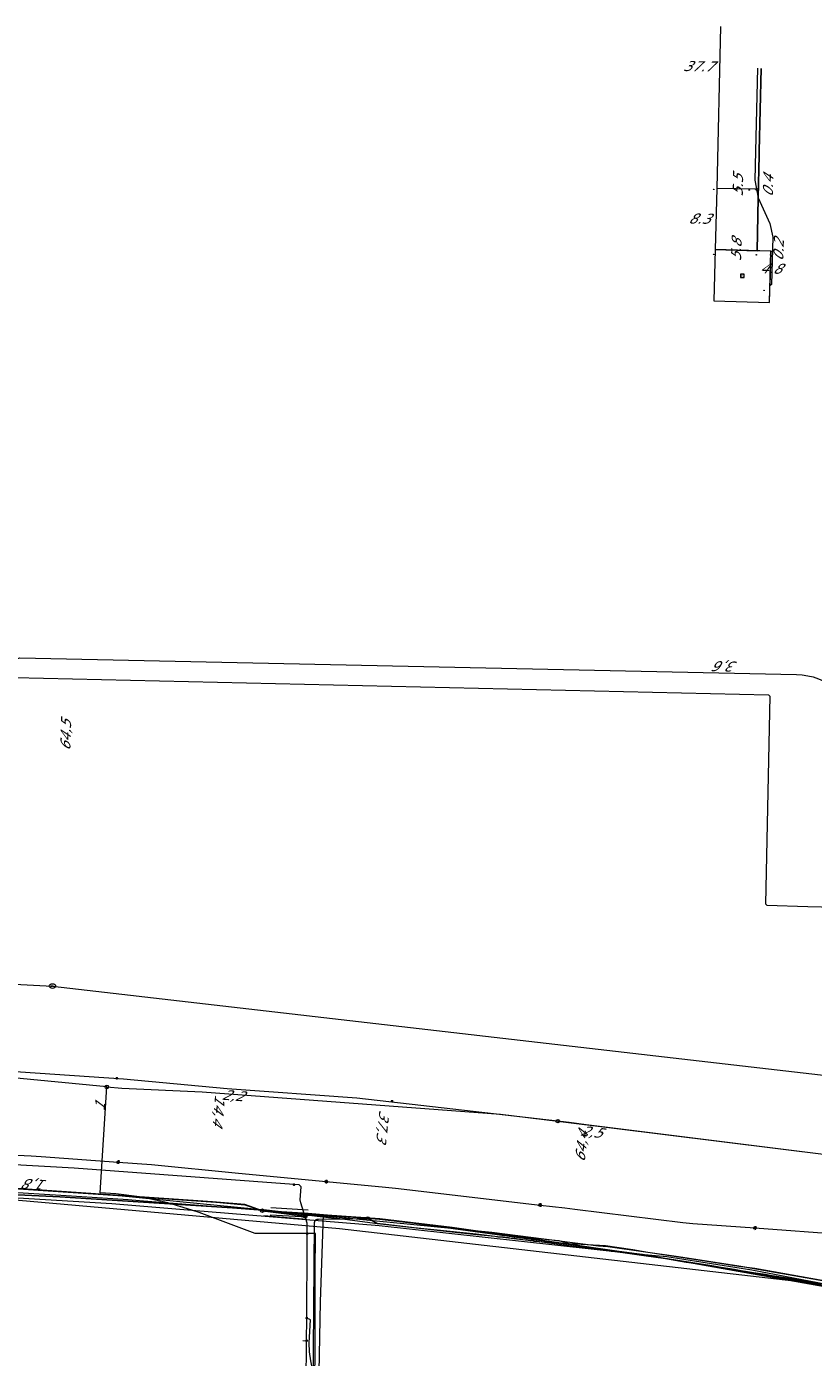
# Model space of a CAD drawing. Header units: metres. Extents: x 124576 to 133557, y 395865 to 402386.
# Tile 277 of 447: x 128108 to 128217, y 402157 to 402342. Entities that reach past the tile are written whole.
import ezdxf
from ezdxf.enums import TextEntityAlignment as Align

# ---------------------------------------------------------------- set-up
doc = ezdxf.new("R2010")
doc.units = ezdxf.units.M
doc.header["$MEASUREMENT"] = 0
for name, color, linetype, lineweight, true_color in [('LG_Datatransport_Blauw_Glas_Zuid', 3, 'Continuous', 13, 0x00ff00), ('LG_Datatransport_Eurofiber_Nederland_BV', 3, 'Continuous', 13, 0x00ff00), ('LG_Datatransport_Gebroeders_Van_der_Donk_BV_(FTTX)', 3, 'Continuous', 13, 0x00ff00), ('LG_Datatransport_KPN_BV', 3, 'Continuous', 13, 0x00ff00), ('LG_Datatransport_Tele2_Nederland_BV', 3, 'Continuous', 13, 0x00ff00), ('LG_Laag_Spanning', 7, 'Continuous', 13, 0x960000), ('LG_Laag_Spanning_Enexis_Netbeheer_BV', 7, 'Continuous', 13, 0x960000), ('LG_Midden_Spanning', 7, 'Continuous', 13, 0xd20000), ('LG_Midden_Spanning_Enexis_Netbeheer_BV', 7, 'Continuous', 13, 0xd20000), ('LG_Midden_Spanning_Fudura', 7, 'Continuous', 13, 0xd20000), ('LG_unet-4_Brabant_Water', 5, 'Continuous', 13, 0x0000ff)]:
    doc.layers.add(name, color=color, linetype=linetype, lineweight=lineweight, true_color=true_color)
for name, color, linetype, lineweight in [('LG_Datatransport_P_KPN_BV', 7, 'Continuous', 0), ('LG_Datatransport_P_Tele2_Nederland_BV', 7, 'Continuous', 0), ('LG_Laag_Spanning_P_Enexis_Netbeheer_BV', 7, 'Continuous', 0), ('LG_Midden_Spanning_P_Enexis_Netbeheer_BV', 7, 'Continuous', 0), ('LG_unet-4_P_Brabant_Water', 7, 'Continuous', 0), ('MV_Datatransport', 7, 'Continuous', 0), ('MV_Laag_Spanning_lijn', 7, 'Continuous', 0), ('MV_Midden_Spanning', 7, 'Continuous', 0), ('MV_Midden_Spanning_pijl', 7, 'Continuous', 0), ('MV_unet-4', 7, 'Continuous', 0)]:
    doc.layers.add(name, color=color, linetype=linetype, lineweight=lineweight)
doc.styles.add('Klic_Annotatie', font='verdanai.ttf', dxfattribs={"oblique": 20, "height": 1.4})
doc.styles.add('Style-Arial', font='arial.ttf')
doc.styles.add('Style-Arial Narrow', font='ARIALN.TTF')

# ---------------------------------------------------------------- blocks, each defined once
blk = doc.blocks.new('Mof')
at = {"layer": 'LG_Laag_Spanning_P_Enexis_Netbeheer_BV'}
h = blk.add_hatch(color=256, dxfattribs=at)
edge = h.paths.add_edge_path()
edge.add_arc((0, 0), 2, 0, 360)
blk = doc.blocks.new('Streetlight')
at = {"layer": 'LG_Laag_Spanning_P_Enexis_Netbeheer_BV'}
for p, q in [((-1.8, 1.8), (-1.1, 1.1)), ((0, 2.5), (0, 1.5)), ((1.8, 1.8), (1.1, 1.1)), ((-1.1, -1.1), (-1.8, -1.8)), ((0, -1.5), (0, -2.5)), ((1.1, -1.1), (1.8, -1.8))]:
    blk.add_line(p, q, dxfattribs=at)
at = {"layer": 'LG_Laag_Spanning_P_Enexis_Netbeheer_BV', "flags": 128}
for points in [[(-2.5, 0), (-1.5, 0)], [(1.5, 0), (2.5, 0)]]:
    blk.add_lwpolyline(points, dxfattribs=at)
at = {"layer": 'LG_Laag_Spanning_P_Enexis_Netbeheer_BV'}
blk.add_circle((0, 0), 1.5, dxfattribs=at)
blk = doc.blocks.new('m_pijl_1')
at = {"layer": 'MV_Midden_Spanning_pijl'}
blk.add_hatch(color=7, dxfattribs=at).paths.add_polyline_path([(-1, -0.3), (-1, 0), (-1, 0.3), (0, 0)])
at = {"layer": 'MV_Midden_Spanning_pijl', "flags": 128}
blk.add_lwpolyline([(-1, 0), (-1, 0.3), (0, 0), (-1, -0.3), (-1, 0)], close=True, dxfattribs=at)
blk = doc.blocks.new('Klantstation')
at = {"layer": 'LG_Laag_Spanning_P_Enexis_Netbeheer_BV', "flags": 128}
blk.add_lwpolyline([(-2.5, -2.3), (2.5, -2.3), (2.5, 2.3), (-2.5, 2.3), (-2.5, -2.3)], close=True, dxfattribs=at)
at = {"layer": 'LG_Laag_Spanning_P_Enexis_Netbeheer_BV', "color": 7, "linetype": 'Continuous', "style": 'Style-Arial Narrow'}
blk.add_text('K', height=3.5, dxfattribs=at).set_placement((0, 0), align=Align.MIDDLE_CENTER)
blk = doc.blocks.new('Klantstation_1')
at = {"layer": 'LG_Midden_Spanning_P_Enexis_Netbeheer_BV', "flags": 128}
blk.add_lwpolyline([(-2.5, -2.3), (2.5, -2.3), (2.5, 2.3), (-2.5, 2.3), (-2.5, -2.3)], close=True, dxfattribs=at)
at = {"layer": 'LG_Midden_Spanning_P_Enexis_Netbeheer_BV', "color": 7, "linetype": 'Continuous', "style": 'Style-Arial Narrow'}
blk.add_text('K', height=3.5, dxfattribs=at).set_placement((0, 0), align=Align.MIDDLE_CENTER)
blk = doc.blocks.new('FireHydrant')
at = {"layer": 'LG_unet-4_P_Brabant_Water'}
blk.add_ellipse((0, 0), major_axis=(4.45, 0), ratio=0.727642, dxfattribs=at)
at = {"layer": 'LG_unet-4_P_Brabant_Water', "style": 'Style-Arial'}
blk.add_text('BK', height=2.5, dxfattribs=at).set_placement((0, 0), align=Align.MIDDLE_CENTER)
blk = doc.blocks.new('Onbekend_3')
at = {"layer": 'LG_Datatransport_P_KPN_BV'}
blk.add_hatch(color=256, dxfattribs=at).paths.add_polyline_path([(-0.3, -1.1, -0.262633), (0.2, 0.2), (0.6, 0.5, 0.379827), (0.7, 1.3), (0.7, 1.3, 0.228508), (0, 1.5), (0, 1.5, 0.459053), (-0.8, 0.8), (-1.3, 0.9, -0.414214), (-0.1, 2, -0.243799), (1.1, 1.5, -0.379827), (0.9, 0.1), (0.5, -0.2, 0.262633), (0.2, -1.1), (-0.2, -1.1)])
blk.add_circle((0, 0), 2.5, dxfattribs=at)
at = {"layer": 'LG_Datatransport_P_KPN_BV', "extrusion": (0, 0, -1)}
blk.add_solid([(0.3, -2.1), (-0.2, -2.1), (0.3, -1.5), (-0.2, -1.5)], dxfattribs=at)
blk = doc.blocks.new('Mof_2')
at = {"layer": 'LG_Datatransport_P_KPN_BV'}
h = blk.add_hatch(color=256, dxfattribs=at)
edge = h.paths.add_edge_path()
edge.add_arc((0, 0), 2, 0, 360)
blk = doc.blocks.new('Onbekend_4')
at = {"layer": 'LG_Datatransport_P_Tele2_Nederland_BV'}
blk.add_hatch(color=256, dxfattribs=at).paths.add_polyline_path([(-0.3, -1.1, -0.262633), (0.2, 0.2), (0.6, 0.5, 0.379827), (0.7, 1.3), (0.7, 1.3, 0.228508), (0, 1.5), (0, 1.5, 0.459053), (-0.8, 0.8), (-1.3, 0.9, -0.414214), (-0.1, 2, -0.243799), (1.1, 1.5, -0.379827), (0.9, 0.1), (0.5, -0.2, 0.262633), (0.2, -1.1), (-0.2, -1.1)])
blk.add_circle((0, 0), 2.5, dxfattribs=at)
blk.add_solid([(-0.3, -2.1), (0.2, -2.1), (-0.3, -1.5), (0.2, -1.5)], dxfattribs=at)

msp = doc.modelspace()

# ---------------------------------------------------------------- linework, layer by layer
at = {"layer": 'LG_Datatransport_Blauw_Glas_Zuid'}
for p, q in [((128141.5, 402177.7), (128146.7, 402177.4)), ((128141.4, 402176.7), (128146.6, 402176.4))]:
    msp.add_line(p, q, dxfattribs=at)
at = {"layer": 'LG_Datatransport_Blauw_Glas_Zuid', "flags": 128}
for points in [[(128146.1, 402054.1), (128146.3, 402063.2), (128147.2, 402101), (128148.4, 402164.6), (128148.8, 402176.7), (128146.7, 402176.9), (128141.5, 402177.2), (128123.8, 402178.6), (128121.7, 402178.8), (128113.8, 402179.3), (128084.6, 402181.1)], [(128217.3, 402167.2), (128215.2, 402167.5), (128211.7, 402168.1), (128210.2, 402168.4), (128207.5, 402168.8), (128205.9, 402169.1), (128202.5, 402169.6), (128200.7, 402169.9), (128199.2, 402170.1), (128197, 402170.5), (128189.1, 402171.6), (128188.8, 402171.6), (128188.6, 402171.7), (128188.4, 402171.7), (128188.1, 402171.7), (128188, 402171.8), (128184.3, 402172.2), (128181.6, 402172.6), (128180.1, 402172.8), (128178.3, 402173), (128178.2, 402173), (128178.1, 402173), (128178, 402173), (128178, 402173.1), (128177.9, 402173.1), (128177.7, 402173.1), (128177.5, 402173.1), (128177.1, 402173.2), (128176.8, 402173.2), (128175.9, 402173.3), (128175.4, 402173.4), (128174.9, 402173.4), (128174.5, 402173.5), (128174.2, 402173.5), (128173.8, 402173.6), (128173, 402173.6), (128172.6, 402173.7), (128170, 402174), (128166.4, 402174.4), (128161.4, 402174.9), (128156.3, 402175.5), (128155, 402176.2), (128148.8, 402176.7)]]:
    msp.add_lwpolyline(points, dxfattribs=at)
at = {"layer": 'LG_Datatransport_Eurofiber_Nederland_BV', "flags": 128}
for points in [[(128084.7, 402181.7), (128115.1, 402179.8), (128120.4, 402179.4), (128172.2, 402174.3), (128187, 402172.4), (128188.3, 402172.3), (128198.1, 402170.9), (128207.03, 402169.51), (128226, 402166.2), (128227.1, 402165.9), (128230.5, 402165.3), (128236.2, 402164.1), (128239.9, 402181.5), (128243.8, 402188), (128281.8, 402186.5), (128289.1, 402184.7), (128299.1, 402186.7), (128306, 402186.45), (128320.9, 402185.9), (128430.58, 402184.32), (128431.71, 402185.32), (128432.3, 402185.3)], [(128084.7, 402181.7), (128115.1, 402179.8), (128120.4, 402179.4), (128172.2, 402174.3), (128187, 402172.4), (128188.3, 402172.3), (128198.1, 402170.9), (128206.5, 402169.6), (128226, 402166.2), (128227.1, 402165.9), (128230.5, 402165.3), (128236.2, 402164.1), (128239.9, 402181.5), (128243.8, 402188), (128281.8, 402186.5), (128289.1, 402184.7), (128299.1, 402186.7), (128306, 402186.45), (128320.9, 402185.9), (128430.58, 402184.32), (128431.71, 402185.32), (128432.3, 402185.3)], [(128084.7, 402181.7), (128115.1, 402179.8), (128120.4, 402179.4), (128172.2, 402174.3), (128187, 402172.4), (128188.3, 402172.3), (128198.1, 402170.9), (128206.5, 402169.6), (128226, 402166.2), (128227.1, 402165.9), (128230.5, 402165.3), (128236.2, 402164.1), (128239.9, 402181.5), (128243.8, 402188), (128281.8, 402186.5), (128289.1, 402184.7), (128299.1, 402186.7), (128306, 402186.45), (128320.9, 402185.9), (128430.58, 402184.32), (128431.71, 402185.32), (128432.3, 402185.3)], [(128207.03, 402169.51), (128226, 402166.2), (128227.1, 402165.9), (128230.5, 402165.3), (128236.2, 402164.1), (128239.9, 402181.5), (128243.8, 402188), (128281.8, 402186.5), (128289.1, 402184.7), (128299.1, 402186.7), (128306, 402186.45)], [(128084.7, 402181.7), (128115.1, 402179.8), (128120.4, 402179.4), (128172.2, 402174.3), (128187, 402172.4), (128188.3, 402172.3), (128198.1, 402170.9), (128207.03, 402169.51)], [(128103.6, 402180.5), (128133.4, 402178.5), (128137.9, 402178.1), (128140.3, 402177.3), (128146.2, 402176.5), (128147.3, 402176.8), (128156.6, 402176.1), (128167.9, 402174.8), (128176.6, 402173.6), (128181.49, 402173.13), (128182.9, 402172.7), (128187.99, 402172.44), (128191.75, 402171.9), (128193.87, 402171.49), (128202.96, 402170.12), (128206.51, 402169.57), (128208.7, 402169.3), (128224.29, 402166.5)]]:
    msp.add_lwpolyline(points, dxfattribs=at)
at = {"layer": 'LG_Datatransport_Gebroeders_Van_der_Donk_BV_(FTTX)', "flags": 128}
msp.add_lwpolyline([(128098.05, 402179.48), (128151.04, 402174.79), (128218.14, 402167.06), (128307.43, 402159.38), (128342.96, 402157.96), (128399.34, 402155.71), (128447.39, 402149.33)], dxfattribs=at)
at = {"layer": 'LG_Datatransport_KPN_BV'}
for p, q in [((128146.21, 402176.51), (128140.32, 402177.27)), ((128140.32, 402177.27), (128146.24, 402176.51)), ((128146.51, 402176.05), (128140.53, 402176.54))]:
    msp.add_line(p, q, dxfattribs=at)
at = {"layer": 'LG_Datatransport_KPN_BV', "flags": 128}
for points in [[(128033.6, 402251.98), (128033.57, 402250), (128033.57, 402249.5), (128062.57, 402248.79), (128088.79, 402248.15), (128094.41, 402250), (128106.64, 402254.02), (128214.5, 402251.73), (128215.29, 402251.68), (128216.07, 402251.56), (128216.83, 402251.38), (128217.58, 402251.13), (128218.3, 402250.81), (128218.99, 402250.43), (128219.65, 402250), (128220.21, 402249.56), (128220.73, 402249.07), (128221.22, 402248.54), (128221.66, 402247.98), (128222.05, 402247.38), (128222.4, 402246.75), (128222.7, 402246.1)], [(128118.72, 402194.46), (128063.25, 402199.81), (128041.09, 402202.08), (128026.87, 402203.57), (128015.22, 402204.78), (128001.6, 402205.76), (128000, 402205.84), (127999.23, 402205.88), (127994.12, 402206.09), (127986.66, 402206.22), (127985.18, 402206.24)], [(128000.13, 402205.86), (128001.6, 402205.76), (128008.49, 402205.3), (128015.22, 402204.78), (128016.96, 402204.65), (128024.24, 402203.98), (128031.54, 402203.21), (128039.26, 402202.3), (128041.09, 402202.08), (128042.67, 402201.89), (128061.14, 402199.98), (128063.25, 402199.81), (128085.58, 402197.99), (128121.04, 402195.6), (128135.43, 402194.23), (128153.45, 402192.92), (128182.93, 402189.56), (128185.28, 402189.23), (128219.35, 402184.97), (128226.92, 402183.73)], [(128144.94, 402047.33), (128144.9, 402051.35), (128146, 402117.25), (128146.03, 402126.23), (128147.52, 402148.93), (128147.65, 402157.21), (128147.65, 402168.54), (128147.72, 402174.12), (128139.3, 402174.12), (128131.53, 402177.01), (128130.54, 402177.36), (128127.19, 402178.37), (128123.76, 402179.1), (128123.26, 402179.19), (128119.98, 402179.59), (128117.8, 402179.76), (128118.72, 402194.46)], [(128118.72, 402194.46), (128120.78, 402194.27), (128131.95, 402193.79), (128173.38, 402190.69), (128181.34, 402189.7)], [(128181.34, 402189.7), (128219.35, 402184.97), (128223.04, 402184.51)], [(128140.32, 402177.27), (128137.89, 402178.11), (128123.76, 402179.1), (128103.57, 402180.52), (128073.9, 402181.48), (128073.9, 402181.48), (128073.87, 402181.48), (128045.9, 402182.32), (128045.9, 402182.32), (128045.9, 402182.31), (128042.9, 402182.06), (128039.92, 402181.59), (128037.44, 402181.04), (128034.99, 402180.34), (128033.28, 402180.06), (128031.55, 402179.91), (128029.81, 402179.89), (128003.84, 402180.58), (127964.84, 402181.67)], [(128140.32, 402177.27), (128137.89, 402178.11), (128133.4, 402178.5), (128123.26, 402179.19), (128103.57, 402180.52), (128073.9, 402181.48), (128073.9, 402181.48)], [(128073.9, 402181.48), (128073.9, 402181.48), (128081.89, 402180.88), (128086.37, 402180.25), (128119.42, 402178.28), (128130.54, 402177.36), (128156.56, 402175.22), (128191.04, 402171.4), (128191.58, 402171.35), (128192.31, 402171.29), (128196.51, 402170.92), (128208.31, 402169.06), (128223.26, 402166.19), (128232.75, 402164.24)], [(128146.24, 402176.51), (128146.21, 402176.51), (128140.32, 402177.27)], [(128140.32, 402177.27), (128140.32, 402177.27), (128146.24, 402176.51)], [(128234.98, 402163.78), (128233.98, 402163.99), (128233.92, 402164), (128202.74, 402169.6), (128195.97, 402170.67), (128191.58, 402171.35), (128189.54, 402171.66), (128166.69, 402174.92), (128156.61, 402176.12), (128147.34, 402176.81), (128146.24, 402176.51), (128146.21, 402176.51)], [(128236.14, 402164.57), (128236.13, 402164.56), (128235.85, 402163.6), (128195.97, 402170.67), (128193.13, 402171.18), (128192.31, 402171.29), (128189.54, 402171.66), (128156.61, 402176.12), (128147.34, 402176.81), (128146.24, 402176.51)]]:
    msp.add_lwpolyline(points, dxfattribs=at)
at = {"layer": 'LG_Datatransport_Tele2_Nederland_BV', "flags": 128}
for points in [[(128001.1, 402253.7), (128210.6, 402248.9), (128210.8, 402248.7), (128210.2, 402219.9), (128210.4, 402219.7), (128216.1, 402219.5), (128265.8, 402218.3), (128266, 402218.5), (128266.7, 402247.3), (128266.9, 402247.5), (128302.9, 402246.7), (128303.1, 402246.9), (128303.6, 402268.2), (128303.7, 402268.7)], [(127972.25, 402180.68), (127973.55, 402181.43), (127987.01, 402181.05), (128031.7, 402179.6), (128035.2, 402179.7), (128039.2, 402181), (128045.6, 402182.1), (128054.4, 402181.8), (128086.8, 402180.4), (128112.2, 402179.2), (128140.5, 402177.4), (128151.06, 402176.13), (128154.98, 402176.18)], [(128218.8, 402166.9), (128216.1, 402167.4), (128213.3, 402167.9), (128210.5, 402168.3), (128207.7, 402168.8), (128205, 402169.2), (128202.2, 402169.7), (128199.2, 402170.1), (128196.3, 402170.6), (128193.3, 402171), (128190.4, 402171.4), (128187.4, 402171.8), (128184.4, 402172.2), (128181.5, 402172.6), (128178.5, 402173), (128175.6, 402173.3), (128172.6, 402173.7), (128169.65, 402173.98), (128166.7, 402174.3), (128156.3, 402175.47), (128151.06, 402176.13), (128140.5, 402177.4), (128112.2, 402179.2), (128086.8, 402180.4)], [(128015.3, 402064.36), (128132.08, 402061.35), (128137.78, 402061.27), (128144.78, 402061.21), (128146.06, 402061.2), (128146.21, 402061.22), (128146.35, 402061.29), (128146.46, 402061.4), (128146.54, 402061.54), (128146.56, 402061.69), (128146.6, 402064.31), (128146.71, 402065.8), (128146.61, 402067.3), (128147.38, 402151.89), (128147.56, 402175.61), (128147.59, 402175.78), (128147.67, 402175.92), (128147.79, 402176.03), (128147.94, 402176.1), (128148.11, 402176.11), (128154.98, 402176.18)], [(128146.71, 402065.8), (128146.61, 402067.3), (128147.38, 402151.89), (128147.56, 402175.61), (128147.59, 402175.78), (128147.67, 402175.92), (128147.79, 402176.03), (128147.94, 402176.1), (128148.11, 402176.11), (128154.98, 402176.18)], [(128218.8, 402166.9), (128216.1, 402167.4), (128213.3, 402167.9), (128210.5, 402168.3), (128207.7, 402168.8), (128205, 402169.2), (128202.2, 402169.7), (128199.2, 402170.1), (128196.3, 402170.6), (128193.3, 402171), (128190.4, 402171.4), (128187.4, 402171.8), (128184.4, 402172.2), (128181.5, 402172.6), (128178.5, 402173), (128175.6, 402173.3), (128172.6, 402173.7), (128169.6, 402174), (128166.7, 402174.3), (128156.3, 402175.47), (128154.98, 402176.18)]]:
    msp.add_lwpolyline(points, dxfattribs=at)
at = {"layer": 'LG_Laag_Spanning', "flags": 128}
msp.add_lwpolyline([(128210.74, 402303.4), (128210.74, 402303.4), (128210.75, 402303.4), (128210.75, 402303.4), (128210.75, 402303.4), (128210.75, 402303.4), (128210.75, 402303.4), (128210.75, 402303.4), (128210.75, 402303.41), (128210.75, 402303.41), (128210.75, 402303.41), (128210.75, 402303.41), (128210.95, 402310.51), (128210.95, 402310.51), (128210.95, 402310.51), (128210.95, 402310.51), (128210.95, 402310.51), (128210.95, 402310.51), (128210.95, 402310.51), (128210.95, 402310.51), (128210.95, 402310.51), (128210.95, 402310.51), (128210.95, 402310.52), (128210.95, 402310.52), (128210.94, 402310.52), (128203.23, 402310.73), (128203.23, 402310.73), (128203.23, 402310.73), (128203.23, 402310.73), (128203.23, 402310.73), (128203.23, 402310.73), (128203.23, 402310.73), (128203.22, 402310.73), (128203.22, 402310.73), (128203.22, 402310.73), (128203.22, 402310.73), (128203.22, 402310.73), (128203.22, 402310.73), (128203.03, 402303.63), (128203.03, 402303.63), (128203.03, 402303.63), (128203.03, 402303.63), (128203.03, 402303.62), (128203.03, 402303.62), (128203.03, 402303.62), (128203.03, 402303.62), (128203.03, 402303.62), (128203.04, 402303.62), (128203.04, 402303.62), (128203.04, 402303.62), (128203.04, 402303.62), (128210.74, 402303.4), (128210.74, 402303.4)], dxfattribs=at)
at = {"layer": 'LG_Laag_Spanning_Enexis_Netbeheer_BV'}
msp.add_line((128146.46, 402159.21), (128146.48, 402162.37), dxfattribs=at)
msp.add_line((128146.46, 402159.21), (128146.48, 402162.37), dxfattribs=at)
at = {"layer": 'LG_Laag_Spanning_Enexis_Netbeheer_BV', "flags": 128}
for points in [[(128144.71, 402180.89), (128114.17, 402183.19), (128091.01, 402184.47), (128056.65, 402185.53), (128046.66, 402185.59), (128033.6, 402185.36), (128030.25, 402185.3), (128001.04, 402184.78), (127999.23, 402184.74)], [(128144.71, 402180.89), (128114.17, 402183.19), (128091.01, 402184.47), (128056.65, 402185.53), (128046.66, 402185.59), (128033.6, 402185.36), (128030.25, 402185.3), (128001.04, 402184.78), (127999.23, 402184.74)], [(128089.36, 402185.76), (128108.19, 402184.89), (128109.59, 402184.81), (128120.29, 402184.02)], [(128089.36, 402185.76), (128108.19, 402184.89), (128109.59, 402184.81), (128120.29, 402184.02)], [(128120.29, 402184.02), (128124.93, 402183.68), (128126.32, 402183.56), (128135.6, 402182.62), (128136.99, 402182.48), (128149.18, 402181.32)], [(128120.29, 402184.02), (128124.93, 402183.68), (128126.32, 402183.56), (128135.6, 402182.62), (128136.99, 402182.48), (128149.18, 402181.32)], [(128146.55, 402174.09), (128146.56, 402175.56), (128145.65, 402178.36), (128145.59, 402178.77), (128145.71, 402180.58), (128145.43, 402180.85), (128144.71, 402180.89)], [(128146.55, 402174.09), (128146.56, 402175.56), (128145.65, 402178.36), (128145.59, 402178.77), (128145.71, 402180.58), (128145.43, 402180.85), (128144.71, 402180.89)], [(128149.18, 402181.32), (128157.4, 402180.53), (128158.79, 402180.39), (128178.88, 402178.06)], [(128149.18, 402181.32), (128157.4, 402180.53), (128158.79, 402180.39), (128178.88, 402178.06)], [(128178.88, 402178.06), (128182.33, 402177.66), (128183.72, 402177.49), (128198.73, 402175.64), (128200.12, 402175.51), (128208.73, 402174.87)], [(128178.88, 402178.06), (128182.33, 402177.66), (128183.72, 402177.49), (128198.73, 402175.64), (128200.12, 402175.51), (128208.73, 402174.87)], [(128146.48, 402162.37), (128146.54, 402172.62), (128146.55, 402173.51), (128146.55, 402174.09)], [(128146.48, 402162.37), (128146.54, 402172.62), (128146.55, 402173.51), (128146.55, 402174.09)], [(128208.73, 402174.87), (128221.17, 402173.96), (128222.57, 402173.83), (128238.48, 402171.95)], [(128208.73, 402174.87), (128221.17, 402173.96), (128222.57, 402173.83), (128238.48, 402171.95)], [(128147.03, 402156.42), (128146.85, 402157.67), (128146.84, 402158.93), (128147, 402162.1), (128146.48, 402162.37)], [(128148.05, 402150.05), (128147.63, 402153.46), (128147.03, 402156.42), (128146.85, 402157.67), (128146.84, 402158.93), (128147, 402162.1), (128146.48, 402162.37)], [(128146.18, 402116.7), (128146.24, 402125.31), (128146.4, 402150.06), (128146.42, 402153.11), (128146.46, 402159.21)], [(128146.4, 402150.06), (128146.42, 402153.11), (128146.46, 402159.21)]]:
    msp.add_lwpolyline(points, dxfattribs=at)
at = {"layer": 'LG_Midden_Spanning', "flags": 128}
msp.add_lwpolyline([(128210.74, 402303.4), (128210.74, 402303.4), (128210.75, 402303.4), (128210.75, 402303.4), (128210.75, 402303.4), (128210.75, 402303.4), (128210.75, 402303.4), (128210.75, 402303.4), (128210.75, 402303.41), (128210.75, 402303.41), (128210.75, 402303.41), (128210.75, 402303.41), (128210.84, 402306.54), (128210.95, 402310.51), (128210.95, 402310.51), (128210.95, 402310.51), (128210.95, 402310.51), (128210.95, 402310.51), (128210.95, 402310.51), (128210.95, 402310.51), (128210.95, 402310.51), (128210.95, 402310.51), (128210.95, 402310.51), (128210.95, 402310.52), (128210.95, 402310.52), (128210.94, 402310.52), (128209.04, 402310.57), (128203.23, 402310.73), (128203.23, 402310.73), (128203.23, 402310.73), (128203.23, 402310.73), (128203.23, 402310.73), (128203.23, 402310.73), (128203.23, 402310.73), (128203.22, 402310.73), (128203.22, 402310.73), (128203.22, 402310.73), (128203.22, 402310.73), (128203.22, 402310.73), (128203.22, 402310.73), (128203.03, 402303.63), (128203.03, 402303.63), (128203.03, 402303.63), (128203.03, 402303.63), (128203.03, 402303.62), (128203.03, 402303.62), (128203.03, 402303.62), (128203.03, 402303.62), (128203.03, 402303.62), (128203.04, 402303.62), (128203.04, 402303.62), (128203.04, 402303.62), (128203.04, 402303.62), (128210.74, 402303.4), (128210.74, 402303.4)], dxfattribs=at)
at = {"layer": 'LG_Midden_Spanning_Enexis_Netbeheer_BV'}
msp.add_line((128209.16, 402317.9), (128209.04, 402310.56), dxfattribs=at)
at = {"layer": 'LG_Midden_Spanning_Enexis_Netbeheer_BV', "flags": 128}
for points in [[(128209.07, 402335.92), (128208.8, 402324.39), (128208.7, 402320.36), (128209.16, 402317.9)], [(128209.07, 402335.92), (128208.8, 402324.39), (128208.7, 402320.36), (128209.16, 402317.9)], [(128209.07, 402335.92), (128208.8, 402324.39), (128208.7, 402320.36), (128209.16, 402317.9)], [(128209.04, 402310.56), (128209.16, 402317.9), (128209.3, 402323.85), (128209.31, 402324.37), (128209.58, 402335.89)], [(128209.58, 402335.89), (128209.31, 402324.37), (128209.3, 402323.85), (128209.16, 402317.9)], [(128209.16, 402317.9), (128210.81, 402314.37), (128211.21, 402312.46), (128211.01, 402305.9), (128210.8, 402305.71)]]:
    msp.add_lwpolyline(points, dxfattribs=at)
at = {"layer": 'LG_Midden_Spanning_Fudura', "flags": 128}
msp.add_lwpolyline([(128209.04, 402310.56), (128209.16, 402317.9), (128209.3, 402323.85), (128209.31, 402324.37), (128209.58, 402335.89)], dxfattribs=at)
at = {"layer": 'LG_unet-4_Brabant_Water', "flags": 128}
for points in [[(128064.27, 402210.81), (128092.63, 402209.4), (128111.16, 402208.47)], [(128111.16, 402208.47), (128229.45, 402194.81), (128256.53, 402191.27), (128270.37, 402190.07), (128284.2, 402188.87)]]:
    msp.add_lwpolyline(points, dxfattribs=at)
at = {"layer": 'MV_Laag_Spanning_lijn'}
msp.add_line((128145.93, 402159.23), (128146.46, 402159.21), dxfattribs=at)
at = {"layer": 'MV_Midden_Spanning_pijl'}
for p, q in [((128203.97, 402341.69), (128203.43, 402319.19)), ((128203.43, 402319.19), (128203.22, 402310.76)), ((128203.45, 402319.26), (128208.72, 402319.15)), ((128208.72, 402319.15), (128209.12, 402319.14)), ((128203.24, 402310.72), (128209.04, 402310.56)), ((128210.95, 402310.51), (128210.8, 402305.71)), ((128210.95, 402310.51), (128211.15, 402310.5))]:
    msp.add_line(p, q, dxfattribs=at)

# ---------------------------------------------------------------- block references
at = {"layer": 'LG_Datatransport_P_KPN_BV', "xscale": 0.1, "yscale": 0.1, "zscale": 0.1}
for name, p in [('Mof_2', (128120.1, 402195.66)), ('Onbekend_3', (128118.72, 402194.46)), ('Onbekend_3', (128118.72, 402194.46)), ('Onbekend_3', (128118.72, 402194.46)), ('Mof_2', (128158.33, 402192.47)), ('Onbekend_3', (128181.34, 402189.7)), ('Onbekend_3', (128181.34, 402189.7)), ('Onbekend_3', (128140.32, 402177.27)), ('Onbekend_3', (128140.32, 402177.27)), ('Onbekend_3', (128140.32, 402177.27)), ('Onbekend_3', (128140.32, 402177.27)), ('Onbekend_3', (128146.21, 402176.51)), ('Onbekend_3', (128146.21, 402176.51)), ('Onbekend_3', (128146.24, 402176.51)), ('Onbekend_3', (128146.24, 402176.51))]:
    msp.add_blockref(name, p, dxfattribs=at)
at = {"layer": 'LG_Datatransport_P_Tele2_Nederland_BV', "xscale": 0.1, "yscale": 0.1, "zscale": 0.1}
msp.add_blockref('Onbekend_4', (128154.98, 402176.18), dxfattribs=at)
at = {"layer": 'LG_Laag_Spanning_P_Enexis_Netbeheer_BV', "xscale": 0.1, "yscale": 0.1, "zscale": 0.1}
for name, p in [('Klantstation', (128206.99, 402307.07)), ('Mof', (128144.71, 402180.89))]:
    msp.add_blockref(name, p, dxfattribs=at)
at = {"layer": 'LG_Laag_Spanning_P_Enexis_Netbeheer_BV'}
for name, p, xscale, yscale, zscale, rotation in [('Streetlight', (128120.29, 402184.02), 0.1, 0.1, 0.1, 4.999999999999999), ('Streetlight', (128149.18, 402181.32), 0.09999999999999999, 0.09999999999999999, 0.09999999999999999, 4.000000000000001), ('Streetlight', (128178.88, 402178.06), 0.1, 0.1, 0.1, 4.999999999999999), ('Streetlight', (128208.73, 402174.87), 0.1, 0.1, 0.1, 3), ('Mof', (128146.55, 402174.09), 0.1, 0.1, 0.1, 358), ('Mof', (128146.48, 402162.37), 0.1, 0.1, 0.1, 358), ('Mof', (128146.46, 402159.21), 0.09999999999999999, 0.09999999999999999, 0.09999999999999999, 354.0000000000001)]:
    msp.add_blockref(name, p, dxfattribs=dict(at, xscale=xscale, yscale=yscale, zscale=zscale, rotation=rotation))
at = {"layer": 'LG_Midden_Spanning_P_Enexis_Netbeheer_BV', "xscale": 0.1, "yscale": 0.1, "zscale": 0.1}
msp.add_blockref('Klantstation_1', (128206.99, 402307.07), dxfattribs=at)
at = {"layer": 'LG_unet-4_P_Brabant_Water', "xscale": 0.1, "yscale": 0.1, "zscale": 0.1}
msp.add_blockref('FireHydrant', (128111.16, 402208.47), dxfattribs=at)
at = {"layer": 'MV_Midden_Spanning_pijl', "xscale": 0.1, "yscale": 0.1, "zscale": 0.1}
for p, rotation in [((128203, 402319), 269), ((128208, 402319), 359), ((128209, 402319), 359), ((128203, 402310), 269), ((128209, 402310), 359), ((128211, 402310), 359), ((128210, 402305), 269)]:
    msp.add_blockref('m_pijl_1', p, dxfattribs=dict(at, rotation=rotation))

# ---------------------------------------------------------------- texts
at = {"layer": 'MV_Datatransport', "style": 'Klic_Annotatie', "oblique": 20}
for s, rotation, p in [('3,6', 178.5, (128204.87, 402252.84)), ('2,2', 355.4, (128136.17, 402193.27)), ('1', 85.4, (128117.76, 402191.65)), ('14,4', 265.3, (128134.29, 402191.3)), ('37,3', 263.9, (128157.07, 402189.11)), ('2,5', 353, (128185.97, 402188.23)), ('64,4', 83.4, (128184.63, 402186.14)), ('1,8', 176.5, (128108.98, 402180.9))]:
    msp.add_text(s, height=1.4, rotation=rotation, dxfattribs=at).set_placement(p, align=Align.MIDDLE_CENTER)
at = {"layer": 'MV_Midden_Spanning', "style": 'Klic_Annotatie', "oblique": 20}
for s, rotation, p in [('37.7', 359, (128200.84, 402336.19)), ('5.5', 89, (128206.36, 402319.6)), ('0.4', 89, (128210.55, 402319.51)), ('8.3', 359, (128200.97, 402315.03)), ('5.8', 88, (128206.14, 402310.64)), ('0.2', 88, (128212.01, 402310.62)), ('4.8', 358, (128210.88, 402308.11))]:
    msp.add_text(s, height=1.4, rotation=rotation, dxfattribs=at).set_placement(p, align=Align.MIDDLE_CENTER)
at = {"layer": 'MV_unet-4', "style": 'Klic_Annotatie', "oblique": 20}
msp.add_text('64,5', height=1.4, rotation=88.4, dxfattribs=at).set_placement((128113, 402243.23), align=Align.MIDDLE_CENTER)

doc.saveas('drawing.dxf')
